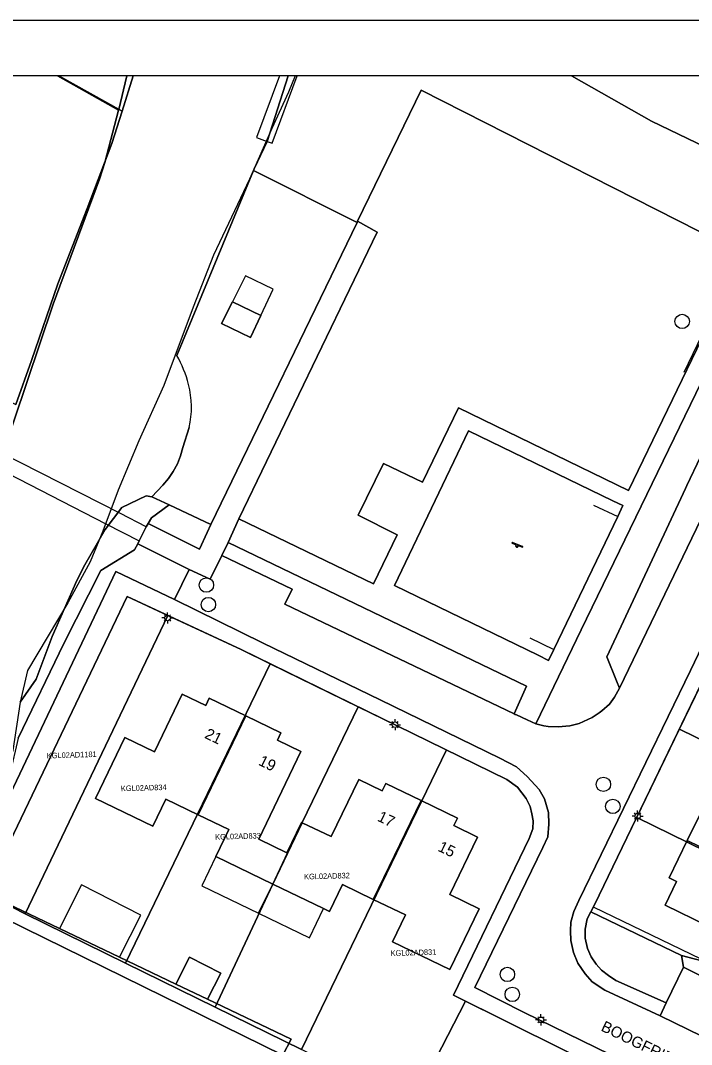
# Model space of a CAD drawing. Extents: x 124901 to 125496, y 515369 to 515789.
# Drawn here: x 125221.6 to 125282.1, y 515696.7 to 515789 of the extents above; entities that cross this region are included whole.
import ezdxf

# ---------------------------------------------------------------- set-up
doc = ezdxf.new("R2010")
doc.units = 0
for name, color, linetype in [('Alg Kaders', 7, 'Continuous'), ('Brug', 7, 'Continuous'), ('Gebouw', 7, 'Continuous'), ('Kunstwerkdeel', 7, 'Continuous'), ('Lichtmast', 7, 'Continuous'), ('Luifel', 7, 'Continuous'), ('Onbegroeid terrein', 7, 'Continuous'), ('Parkeren', 7, 'Continuous'), ('Perceelnummers', 7, 'Continuous'), ('Perceelsgrenzen', 7, 'Continuous'), ('Putten', 7, 'Continuous'), ('Scheiding', 7, 'Continuous'), ('Speelvoorziening', 7, 'Continuous'), ('Teksten', 7, 'Continuous'), ('Vegetatie', 7, 'Continuous'), ('Voetpad', 7, 'Continuous'), ('Water', 7, 'Continuous'), ('Wegen lokale weg', 7, 'Continuous')]:
    doc.layers.add(name, color=color, linetype=linetype)

msp = doc.modelspace()

# ---------------------------------------------------------------- linework, layer by layer
at = {"layer": 'Alg Kaders'}
for points in [[(125495.925, 515789.043), (124901.425, 515789.043), (124901.425, 515368.543), (125495.925, 515368.543)], [(125490.925, 515784.043), (124906.425, 515784.043), (124906.425, 515373.543), (125490.925, 515373.543)]]:
    msp.add_lwpolyline(points, close=True, dxfattribs=at)
at = {"layer": 'Brug'}
msp.add_lwpolyline([(125219.366, 515748.715), (125229.281, 515743.647), (125232.287, 515742.11), (125232.917, 515743.354), (125230.576, 515744.551), (125219.765, 515750.077), (125217.796, 515751.084), (125217.158, 515749.844)], close=True, dxfattribs=at)
at = {"layer": 'Gebouw'}
for points in [[(125240.694, 515763.66), (125239.717, 515761.692), (125242.305, 515760.432), (125243.247, 515762.44)], [(125233.65, 515723.078), (125230.983, 515724.356), (125228.34, 515718.84), (125233.51, 515716.36), (125234.687, 515718.795), (125237.599, 515717.388), (125241.908, 515726.31), (125238.6, 515727.91), (125238.284, 515727.25), (125236.141, 515728.277)], [(125245.607, 515713.965), (125243.06, 515715.195), (125246.87, 515723.09), (125244.75, 515724.124), (125245.07, 515724.78), (125241.908, 515726.31), (125237.599, 515717.388), (125240.377, 515716.045), (125239.2, 515713.61), (125244.324, 515711.136), (125246.995, 515716.668), (125246.928, 515716.701)], [(125257.708, 515718.673), (125254.53, 515720.21), (125254.211, 515719.553), (125252.087, 515720.579), (125249.592, 515715.414), (125246.995, 515716.668), (125244.324, 515711.136), (125248.904, 515708.924), (125249.45, 515708.66), (125250.624, 515711.094), (125253.401, 515709.755)], [(125281.731, 515715.06), (125290.615, 515710.737), (125292.957, 515715.582), (125295.42, 515714.45), (125296.903, 515717.543), (125291.43, 515720.206), (125290.085, 515717.442), (125288.736, 515718.098), (125284.91, 515719.96), (125283.894, 515717.846), (125283.24, 515718.16)], [(125260.309, 515710.19), (125262.8, 515715.36), (125260.673, 515716.427), (125261, 515717.08), (125257.708, 515718.673), (125253.401, 515709.755), (125256.304, 515708.354), (125255.13, 515705.92), (125260.31, 515703.42), (125262.957, 515708.914)], [(125290.615, 515710.737), (125281.731, 515715.06), (125280.09, 515711.69), (125280.751, 515711.376), (125279.73, 515709.23), (125283.563, 515707.372), (125284.913, 515706.718), (125283.62, 515704.05), (125289.1, 515701.4), (125289.16, 515701.524), (125291.607, 515706.563), (125289.168, 515707.743)], [(125255.78, 515690.51), (125245.235, 515695.69), (125214.684, 515710.698), (125206.118, 515693.205), (125212.846, 515689.903), (125213.638, 515689.515), (125213.117, 515688.464), (125240.37, 515675.06), (125252.16, 515640.32), (125262.108, 515643.719), (125262.17, 515643.74), (125258.434, 515654.722), (125250.16, 515679.04)], [(125235.595, 515702.107), (125238.438, 515700.753), (125239.632, 515703.106), (125236.826, 515704.531)]]:
    msp.add_lwpolyline(points, close=True, dxfattribs=at)
at = {"layer": 'Kunstwerkdeel'}
msp.add_lwpolyline([(125244.943, 515784.043), (125242.871, 515778.488), (125243.821, 515778.135), (125244.287, 515777.962), (125246.528, 515784.043)], dxfattribs=at)
at = {"layer": 'Lichtmast'}
for p, q in [((125234.828, 515735.44), (125234.828, 515735.64)), ((125234.528, 515735.141), (125234.328, 515735.14)), ((125234.616, 515734.928), (125234.544, 515734.857)), ((125234.616, 515735.352), (125234.546, 515735.423)), ((125234.828, 515734.84), (125234.828, 515734.64)), ((125235.04, 515735.352), (125235.111, 515735.424)), ((125235.04, 515734.928), (125235.11, 515734.857)), ((125235.128, 515735.14), (125235.328, 515735.14)), ((125255.06, 515725.51), (125254.86, 515725.509)), ((125255.148, 515725.721), (125255.078, 515725.792)), ((125255.36, 515725.809), (125255.36, 515726.009)), ((125255.572, 515725.721), (125255.643, 515725.793)), ((125255.66, 515725.509), (125255.86, 515725.509)), ((125255.148, 515725.297), (125255.076, 515725.226)), ((125255.36, 515725.209), (125255.36, 515725.009)), ((125255.572, 515725.297), (125255.642, 515725.226)), ((125276.951, 515717.265), (125276.751, 515717.264)), ((125277.039, 515717.476), (125276.969, 515717.547)), ((125277.251, 515717.564), (125277.251, 515717.764)), ((125277.463, 515717.476), (125277.534, 515717.548)), ((125277.551, 515717.264), (125277.751, 515717.264)), ((125277.039, 515717.052), (125276.967, 515716.981)), ((125277.251, 515716.964), (125277.251, 515716.764)), ((125277.463, 515717.052), (125277.533, 515716.981)), ((125268.225, 515698.887), (125268.025, 515698.886)), ((125268.313, 515698.674), (125268.241, 515698.603)), ((125268.313, 515699.098), (125268.243, 515699.169)), ((125268.525, 515699.186), (125268.525, 515699.386)), ((125268.737, 515699.098), (125268.808, 515699.17)), ((125268.737, 515698.674), (125268.807, 515698.603)), ((125268.825, 515698.886), (125269.025, 515698.886)), ((125268.525, 515698.586), (125268.525, 515698.386))]:
    msp.add_line(p, q, dxfattribs=at)
for centre in [(125234.828, 515735.14), (125255.36, 515725.509), (125277.251, 515717.264), (125268.525, 515698.886)]:
    msp.add_circle(centre, 0.25, dxfattribs=at)
at = {"layer": 'Luifel'}
for points in [[(125241.861, 515766.013), (125240.694, 515763.66), (125243.247, 515762.44), (125244.363, 515764.817)], [(125239.2, 515713.61), (125237.93, 515710.979), (125243.054, 515708.505), (125244.324, 515711.136)], [(125225.087, 515707.115), (125230.506, 515704.533), (125232.436, 515708.34), (125227.084, 515711.054)], [(125248.904, 515708.924), (125244.324, 515711.136), (125243.054, 515708.505), (125247.634, 515706.294)]]:
    msp.add_lwpolyline(points, close=True, dxfattribs=at)
at = {"layer": 'Onbegroeid terrein'}
for points in [[(125225.038, 515784.043), (125230.73, 515780.863), (125231.728, 515784.043)], [(125233.41, 515746.071), (125234.97, 515745.341), (125238.737, 515743.577), (125251.929, 515770.819), (125242.599, 515775.509), (125235.67, 515758.829)], [(125296.354, 515756.747), (125282.093, 515727.334), (125273.345, 515709.267), (125273.024, 515708.635), (125281.222, 515704.699), (125283.62, 515704.05)], [(125236.79, 515752.317), (125236.228, 515750.515), (125236.011, 515749.767), (125235.718, 515749.045), (125235.351, 515748.357), (125234.915, 515747.711), (125234.415, 515747.114), (125233.41, 515746.071)], [(125275.477, 515693.742), (125260.628, 515701.114), (125267.475, 515715.233), (125267.782, 515716.109), (125267.836, 515716.841), (125267.71, 515717.476), (125267.54, 515718.12), (125267.198, 515718.856), (125266.405, 515719.871), (125265.455, 515720.581), (125241.464, 515732.301), (125231.203, 515737.071), (125218.626, 515710.857), (125218.367, 515710.317), (125225.087, 515707.115), (125230.506, 515704.533), (125235.595, 515702.107), (125236.826, 515704.531), (125239.632, 515703.106), (125238.438, 515700.753), (125245.988, 515697.155), (125245.235, 515695.69)], [(125283.563, 515707.372), (125279.73, 515709.23), (125280.751, 515711.376), (125280.09, 515711.69), (125281.731, 515715.06), (125283.24, 515718.16)]]:
    msp.add_lwpolyline(points, dxfattribs=at)
for points in [[(125239.717, 515761.692), (125240.694, 515763.66), (125243.247, 515762.44), (125242.305, 515760.432)], [(125275.926, 515745.272), (125275.011, 515745.707), (125261.991, 515752.016), (125255.315, 515738.073), (125268.268, 515731.794), (125269.207, 515731.289), (125269.691, 515732.296), (125275.457, 515744.296)], [(125230.983, 515724.356), (125233.65, 515723.078), (125236.141, 515728.277), (125238.284, 515727.25), (125238.6, 515727.91), (125241.908, 515726.31), (125245.07, 515724.78), (125244.75, 515724.124), (125246.87, 515723.09), (125243.06, 515715.195), (125245.607, 515713.965), (125246.928, 515716.701), (125246.995, 515716.668), (125249.592, 515715.414), (125252.087, 515720.579), (125254.211, 515719.553), (125254.53, 515720.21), (125257.708, 515718.673), (125261, 515717.08), (125260.673, 515716.427), (125262.8, 515715.36), (125260.309, 515710.19), (125262.957, 515708.914), (125260.31, 515703.42), (125255.13, 515705.92), (125256.304, 515708.354), (125253.401, 515709.755), (125250.624, 515711.094), (125249.45, 515708.66), (125248.904, 515708.924), (125244.324, 515711.136), (125239.2, 515713.61), (125240.377, 515716.045), (125237.599, 515717.388), (125234.687, 515718.795), (125233.51, 515716.36), (125228.34, 515718.84)]]:
    msp.add_lwpolyline(points, close=True, dxfattribs=at)
for centre, radius, start, end in [((125225.682, 515753.234), 11.448, 15.08351, 29.25753), ((125228.481, 515754.15), 8.509, 347.55886, 14.02932)]:
    msp.add_arc(centre, radius, start, end, dxfattribs=at)
at = {"layer": 'Parkeren'}
for points in [[(125288.661, 515755.872), (125285.386, 515754.86), (125281.698, 515747.095), (125281.57, 515746.821), (125274.483, 515731.631), (125275.344, 515729.477), (125275.615, 515728.799)], [(125293.017, 515692.526), (125294.994, 515696.87), (125281.393, 515703.643), (125279.836, 515700.423), (125279.273, 515699.258)]]:
    msp.add_lwpolyline(points, close=True, dxfattribs=at)
at = {"layer": 'Perceelsgrenzen'}
for points in [[(125224.894, 515784.043), (125230.41, 515780.94), (125229.187, 515776.22), (125228.706, 515774.74), (125224.518, 515763.453), (125218.587, 515745.917), (125218.475, 515745.585), (125216.926, 515746.331), (125179.658, 515764.268), (125164.351, 515771.635), (125164.824, 515772.601), (125170.723, 515784.043)], [(125178.006, 515680.755), (125186.062, 515697.321), (125187.24, 515696.774), (125196.709, 515707.236), (125196.839, 515707.316), (125197.874, 515707.953), (125198.52, 515709.14), (125201.139, 515713.453), (125203.792, 515717.823), (125205.167, 515720.086), (125211.845, 515730.131), (125212.2, 515730.749), (125214.804, 515735.288), (125216.718, 515740.932), (125217.928, 515743.967), (125218.475, 515745.585), (125218.587, 515745.917), (125224.518, 515763.453), (125228.706, 515774.74), (125229.187, 515776.22), (125230.41, 515780.94), (125230.43, 515781.016), (125231.172, 515784.043)], [(125246.348, 515784.043), (125245.734, 515782.581), (125244.244, 515779.306), (125242.228, 515774.739), (125238.993, 515767.861), (125237.156, 515763.177), (125234.495, 515756.117), (125232.252, 515751.115), (125230.368, 515746.673), (125228.984, 515742.963), (125227.864, 515740.192), (125225.843, 515736.5), (125222.198, 515730.407), (125221.542, 515727.531), (125220.881, 515723.169), (125219.159, 515717.869), (125215.704, 515712.24), (125213.855, 515713.14), (125206.879, 515698.908), (125203.838, 515695.207)], [(125246.348, 515784.043), (125245.734, 515782.581), (125244.244, 515779.306), (125242.228, 515774.739), (125238.993, 515767.861), (125237.156, 515763.177), (125234.495, 515756.117), (125232.252, 515751.115), (125230.368, 515746.673), (125228.984, 515742.963), (125227.864, 515740.192), (125225.843, 515736.5), (125222.198, 515730.407), (125221.542, 515727.531)], [(125231.172, 515784.043), (125230.43, 515781.016), (125230.41, 515780.94), (125224.894, 515784.043)], [(125218.337, 515710.255), (125231.203, 515737.071), (125234.873, 515735.365), (125241.464, 515732.301), (125244.095, 515731.016), (125252.036, 515727.136), (125260.009, 515723.241), (125265.455, 515720.581), (125266.405, 515719.871), (125267.198, 515718.856), (125267.54, 515718.12), (125267.71, 515717.476), (125267.836, 515716.841), (125267.782, 515716.109), (125267.475, 515715.233), (125260.628, 515701.114), (125261.725, 515700.569), (125271.383, 515695.775)], [(125203.838, 515695.207), (125206.879, 515698.908), (125213.855, 515713.14), (125215.704, 515712.24), (125216.956, 515711.631), (125216.681, 515711.069), (125218.337, 515710.255), (125220.87, 515709.01), (125221.983, 515708.463), (125231.055, 515704.004), (125239.133, 515700.033), (125246.913, 515696.209)]]:
    msp.add_lwpolyline(points, dxfattribs=at)
for points in [[(125273.267, 515709.056), (125277.174, 515717.127), (125281.038, 515725.109), (125284.871, 515733.051), (125288.88, 515741.36), (125289.394, 515742.417), (125291.305, 515746.353), (125297.742, 515760.474), (125298.15, 515760.28), (125322.355, 515749.172), (125344.52, 515739), (125346.795, 515737.956), (125340.276, 515724.697), (125338.174, 515720.359), (125336.97, 515717.875), (125334.47, 515712.696), (125332.165, 515707.919), (125329.819, 515703.059), (125327.473, 515698.198), (125325.136, 515693.355), (125321.468, 515685.754), (125308.957, 515691.825), (125298.065, 515697.077), (125289.1, 515701.4)], [(125234.873, 515735.365), (125221.983, 515708.463), (125220.87, 515709.01), (125218.337, 515710.255), (125231.203, 515737.071)], [(125234.873, 515735.365), (125241.464, 515732.301), (125244.095, 515731.016), (125231.055, 515704.004), (125221.983, 515708.463)], [(125281.038, 515725.109), (125284.871, 515733.051), (125309.647, 515720.985), (125308.807, 515719.251), (125306.451, 515714.387), (125305.768, 515712.977)], [(125244.095, 515731.016), (125252.036, 515727.136), (125246.982, 515716.675), (125246.928, 515716.701), (125245.607, 515713.965), (125245.661, 515713.939), (125239.133, 515700.033), (125231.055, 515704.004)], [(125252.036, 515727.136), (125260.009, 515723.241), (125246.913, 515696.209), (125239.133, 515700.033), (125245.661, 515713.939), (125245.607, 515713.965), (125246.928, 515716.701), (125246.982, 515716.675)], [(125277.174, 515717.127), (125281.038, 515725.109), (125305.768, 515712.977), (125304.088, 515709.51), (125301.907, 515705.007)], [(125261.725, 515700.569), (125256.941, 515691.281), (125246.913, 515696.209), (125260.009, 515723.241), (125265.455, 515720.581), (125266.405, 515719.871), (125267.198, 515718.856), (125267.54, 515718.12), (125267.71, 515717.476), (125267.836, 515716.841), (125267.782, 515716.109), (125267.475, 515715.233), (125260.628, 515701.114)], [(125298.065, 515697.077), (125289.1, 515701.4), (125273.267, 515709.056), (125277.174, 515717.127), (125301.907, 515705.007), (125301.745, 515704.673)], [(125261.725, 515700.569), (125271.383, 515695.775), (125269.147, 515691.089), (125256.412, 515664.397), (125253.571, 515672.753), (125251.494, 515678.861), (125251.46, 515678.96), (125257.39, 515691.06), (125256.941, 515691.281)]]:
    msp.add_lwpolyline(points, close=True, dxfattribs=at)
at = {"layer": 'Putten'}
for centre in [(125281.27, 515761.89), (125238.34, 515738.11), (125238.52, 515736.35), (125274.16, 515720.13), (125275.01, 515718.14), (125265.5, 515702.98), (125265.94, 515701.18)]:
    msp.add_circle(centre, 0.65, dxfattribs=at)
at = {"layer": 'Scheiding'}
msp.add_line((125243.821, 515778.135), (125245.727, 515784.043), dxfattribs=at)
for points in [[(125251.979, 515770.923), (125257.71, 515782.746)], [(125257.71, 515782.746), (125286.629, 515768.071)], [(125243.821, 515778.135), (125242.665, 515775.667), (125242.599, 515775.509)], [(125242.599, 515775.509), (125235.67, 515758.829)], [(125251.929, 515770.819), (125242.599, 515775.509)], [(125238.737, 515743.577), (125251.929, 515770.819)], [(125251.929, 515770.819), (125251.979, 515770.923)], [(125286.629, 515768.071), (125281.421, 515757.273)], [(125236.79, 515752.317), (125236.228, 515750.515)], [(125261.991, 515752.016), (125255.315, 515738.073), (125268.268, 515731.794)], [(125275.011, 515745.707), (125261.991, 515752.016)], [(125227.371, 515739.929), (125229.204, 515743.13), (125230.711, 515745.101), (125232.891, 515746.145), (125233.41, 515746.071)], [(125233.41, 515746.071), (125234.97, 515745.341)], [(125234.97, 515745.341), (125238.737, 515743.577)], [(125273.274, 515745.325), (125275.457, 515744.296)], [(125275.457, 515744.296), (125275.926, 515745.272)], [(125269.691, 515732.296), (125275.457, 515744.296)], [(125267.533, 515733.35), (125269.691, 515732.296)], [(125269.207, 515731.289), (125269.691, 515732.296)]]:
    msp.add_lwpolyline(points, dxfattribs=at)
for centre, radius, start, end in [((125225.682, 515753.234), 11.448, 15.08351, 29.25753), ((125228.481, 515754.15), 8.509, 347.55886, 14.02932)]:
    msp.add_arc(centre, radius, start, end, dxfattribs=at)
at = {"layer": 'Speelvoorziening'}
for p, q in [((125265.927, 515741.891), (125266.289, 515741.751)), ((125266.87, 515741.59), (125265.949, 515741.946)), ((125266.469, 515741.681), (125266.849, 515741.534))]:
    msp.add_line(p, q, dxfattribs=at)
msp.add_circle((125266.354, 515741.651), 0.1, dxfattribs=at)
for centre, radius, start, end in [((125265.938, 515741.919), 0.0297, 68.83874, 248.83874), ((125266.354, 515741.651), 0.119, 123.04996, 14.62752), ((125266.859, 515741.562), 0.0297, 248.83874, 68.83874)]:
    msp.add_arc(centre, radius, start, end, dxfattribs=at)
at = {"layer": 'Vegetatie'}
for points in [[(125170.766, 515784.043), (125168.314, 515779.28), (125210.455, 515759.695), (125221.146, 515754.39), (125222.56, 515758.362), (125224.934, 515765.294), (125227.567, 515772.077), (125229.817, 515777.954), (125230.73, 515780.863), (125225.038, 515784.043)], [(125245.727, 515784.043), (125243.821, 515778.135), (125242.665, 515775.667), (125242.599, 515775.509), (125251.929, 515770.819), (125251.979, 515770.923), (125257.71, 515782.746), (125286.629, 515768.071), (125286.753, 515768.008), (125288.843, 515772.348), (125289.089, 515772.228), (125290.109, 515774.367), (125287.419, 515775.649), (125278.512, 515779.968), (125271.268, 515784.043)]]:
    msp.add_lwpolyline(points, dxfattribs=at)
for points in [[(125286.629, 515768.071), (125257.71, 515782.746), (125251.979, 515770.923), (125253.753, 515769.95), (125241.257, 515744.095), (125253.422, 515738.216), (125255.56, 515742.647), (125252.045, 515744.402), (125254.307, 515749.089), (125257.831, 515747.387), (125261.08, 515754.095), (125276.44, 515746.646), (125283.465, 515761.184), (125284.154, 515762.61), (125286.753, 515768.008)], [(125275.615, 515728.799), (125275.344, 515729.477), (125274.483, 515731.631), (125281.57, 515746.821), (125281.698, 515747.095), (125285.386, 515754.86), (125288.661, 515755.872), (125289.873, 515758.156), (125284.966, 515760.475), (125272.159, 515734.076), (125268.062, 515725.6), (125268.777, 515725.42), (125269.164, 515725.351), (125270.088, 515725.317), (125271.12, 515725.395), (125271.975, 515725.619), (125273.146, 515726.148), (125273.784, 515726.591), (125274.019, 515726.754), (125274.716, 515727.37), (125275.164, 515727.991)], [(125238.409, 515742.854), (125238.737, 515743.577), (125234.97, 515745.341), (125233.389, 515744.161), (125233.078, 515743.671), (125237.731, 515741.357)], [(125236.794, 515739.52), (125232.144, 515741.828), (125231.86, 515741.274), (125228.811, 515739.413), (125225.487, 515732.838), (125221.367, 515724.3), (125220.596, 515721.056), (125216.505, 515711.87), (125216.872, 515711.699), (125216.982, 515711.641), (125230.182, 515739.338), (125235.465, 515736.802)], [(125240.295, 515741.95), (125239.73, 515740.79), (125246.075, 515737.744), (125245.41, 515736.399), (125266.108, 515726.489), (125267.236, 515729.001)], [(125279.836, 515700.423), (125281.393, 515703.643), (125281.222, 515704.699), (125273.024, 515708.635), (125272.702, 515708.002), (125272.514, 515707.052), (125272.529, 515706.246), (125272.715, 515705.324), (125273.072, 515704.567), (125273.504, 515703.917), (125273.975, 515703.374), (125274.615, 515702.887), (125275.282, 515702.444)], [(125281.393, 515703.643), (125294.994, 515696.87), (125293.017, 515692.526), (125294.55, 515691.793), (125297.412, 515697.573), (125289.16, 515701.524), (125289.1, 515701.4), (125283.62, 515704.05), (125281.222, 515704.699)]]:
    msp.add_lwpolyline(points, close=True, dxfattribs=at)
at = {"layer": 'Voetpad'}
for points in [[(125236.794, 515739.52), (125238.675, 515738.626), (125239.73, 515740.79), (125240.295, 515741.95), (125241.257, 515744.095), (125253.753, 515769.95), (125251.979, 515770.923), (125251.929, 515770.819), (125238.737, 515743.577), (125238.409, 515742.854), (125237.731, 515741.357), (125233.078, 515743.671), (125232.917, 515743.354), (125232.287, 515742.11), (125232.144, 515741.828)], [(125254.307, 515749.089), (125252.045, 515744.402), (125255.56, 515742.647), (125253.422, 515738.216), (125241.257, 515744.095), (125240.295, 515741.95), (125267.236, 515729.001), (125266.108, 515726.489), (125266.201, 515726.444), (125266.319, 515726.387), (125267.285, 515725.952), (125268.062, 515725.6), (125272.159, 515734.076), (125284.966, 515760.475), (125283.465, 515761.184), (125276.44, 515746.646), (125261.08, 515754.095), (125257.831, 515747.387)], [(125275.011, 515745.707), (125275.926, 515745.272), (125275.457, 515744.296), (125269.691, 515732.296), (125269.207, 515731.289), (125268.268, 515731.794), (125255.315, 515738.073), (125261.991, 515752.016)], [(125219.366, 515748.715), (125229.281, 515743.647), (125232.287, 515742.11), (125232.917, 515743.354), (125230.576, 515744.551), (125219.765, 515750.077), (125217.796, 515751.084), (125217.158, 515749.844)]]:
    msp.add_lwpolyline(points, close=True, dxfattribs=at)
for points in [[(125294.998, 515757.409), (125282.013, 515730.394), (125271.934, 515709.638), (125271.504, 515708.644), (125271.228, 515707.685), (125271.198, 515706.916), (125271.233, 515706.03), (125271.471, 515704.948), (125271.847, 515704.009), (125272.505, 515703.047), (125273.155, 515702.312), (125274.287, 515701.558), (125279.273, 515699.258), (125279.836, 515700.423), (125275.282, 515702.444), (125274.615, 515702.887), (125273.975, 515703.374), (125273.504, 515703.917), (125273.072, 515704.567), (125272.715, 515705.324), (125272.529, 515706.246), (125272.514, 515707.052), (125272.702, 515708.002), (125273.024, 515708.635), (125273.345, 515709.267), (125282.093, 515727.334), (125296.354, 515756.747)], [(125286.416, 515690.072), (125267.006, 515699.536), (125262.549, 515701.809), (125268.692, 515714.442), (125269.14, 515715.408), (125269.237, 515716.523), (125269.221, 515717.584), (125268.833, 515718.821), (125268.358, 515719.668), (125267.282, 515720.833), (125266.333, 515721.719), (125264.813, 515722.487), (125254.033, 515727.763), (125243.473, 515732.881), (125235.465, 515736.802), (125230.182, 515739.338), (125216.982, 515711.641)], [(125218.626, 515710.857), (125231.203, 515737.071), (125241.464, 515732.301), (125265.455, 515720.581), (125266.405, 515719.871), (125267.198, 515718.856), (125267.54, 515718.12), (125267.71, 515717.476), (125267.836, 515716.841), (125267.782, 515716.109), (125267.475, 515715.233), (125260.628, 515701.114), (125275.477, 515693.742)], [(125245.942, 515641.911), (125248.221, 515635.188), (125253.325, 515636.886), (125253.239, 515637.141), (125252.16, 515640.32), (125240.37, 515675.06), (125213.117, 515688.464), (125213.638, 515689.515), (125212.846, 515689.903), (125206.118, 515693.205), (125214.684, 515710.698), (125245.235, 515695.69), (125245.988, 515697.155), (125238.438, 515700.753), (125235.595, 515702.107), (125230.506, 515704.533), (125225.087, 515707.115), (125218.367, 515710.317), (125218.626, 515710.857), (125216.982, 515711.641)]]:
    msp.add_lwpolyline(points, dxfattribs=at)
at = {"layer": 'Water'}
for points in [[(125231.728, 515784.043), (125230.73, 515780.863), (125229.817, 515777.954), (125227.567, 515772.077), (125224.934, 515765.294), (125222.56, 515758.362), (125221.146, 515754.39)], [(125235.67, 515758.829), (125242.599, 515775.509), (125242.665, 515775.667), (125243.821, 515778.135), (125245.727, 515784.043)], [(125271.268, 515784.043), (125278.512, 515779.968), (125287.419, 515775.649), (125290.109, 515774.367), (125291.13, 515773.881), (125293.937, 515772.544), (125299.851, 515769.651)], [(125221.527, 515727.556), (125222.988, 515729.621), (125224.426, 515733.47), (125226.652, 515738.526), (125227.371, 515739.929), (125229.203, 515743.13), (125230.711, 515745.101), (125232.891, 515746.145), (125233.41, 515746.071), (125234.415, 515747.114), (125234.915, 515747.711), (125235.351, 515748.357), (125235.718, 515749.045), (125236.011, 515749.767), (125236.228, 515750.515), (125236.79, 515752.317)], [(125221.367, 515724.3), (125225.487, 515732.838), (125228.811, 515739.413), (125231.86, 515741.274), (125232.144, 515741.828), (125232.287, 515742.11), (125232.917, 515743.354), (125233.078, 515743.671), (125233.389, 515744.161), (125234.97, 515745.341), (125233.41, 515746.071), (125232.891, 515746.145), (125230.711, 515745.101), (125229.203, 515743.13), (125227.371, 515739.929), (125226.652, 515738.526), (125224.426, 515733.47), (125222.988, 515729.621), (125221.527, 515727.556)]]:
    msp.add_lwpolyline(points, dxfattribs=at)
for centre, radius, start, end in [((125225.682, 515753.234), 11.448, 15.08351, 29.25753), ((125228.481, 515754.15), 8.509, 347.55886, 14.02932)]:
    msp.add_arc(centre, radius, start, end, dxfattribs=at)
at = {"layer": 'Wegen lokale weg'}
for points in [[(125293.017, 515692.526), (125279.273, 515699.258), (125274.287, 515701.558), (125273.155, 515702.312), (125272.505, 515703.047), (125271.847, 515704.009), (125271.471, 515704.948), (125271.233, 515706.03), (125271.198, 515706.916), (125271.228, 515707.685), (125271.504, 515708.644), (125271.934, 515709.638), (125282.013, 515730.394), (125294.998, 515757.409)], [(125288.661, 515755.872), (125275.615, 515728.799), (125275.164, 515727.991), (125274.716, 515727.37), (125274.019, 515726.754), (125273.784, 515726.591), (125273.146, 515726.148), (125271.975, 515725.619), (125271.12, 515725.395), (125270.088, 515725.317), (125269.164, 515725.351), (125268.777, 515725.42), (125268.062, 515725.6), (125267.285, 515725.952), (125266.319, 515726.387), (125266.201, 515726.444), (125266.108, 515726.489), (125245.41, 515736.399), (125246.075, 515737.744), (125239.73, 515740.79), (125238.675, 515738.626), (125236.794, 515739.52), (125235.465, 515736.802), (125243.473, 515732.881), (125254.033, 515727.763), (125264.813, 515722.487), (125266.333, 515721.719), (125267.282, 515720.833), (125268.358, 515719.668), (125268.833, 515718.821), (125269.221, 515717.584), (125269.237, 515716.523), (125269.14, 515715.408), (125268.692, 515714.442), (125262.549, 515701.809), (125267.006, 515699.536), (125286.416, 515690.072)]]:
    msp.add_lwpolyline(points, dxfattribs=at)

# ---------------------------------------------------------------- texts
at = {"layer": 'Perceelnummers'}
for s, rotation, p in [('KGL02AD1181', 1.83067, (125223.948, 515722.463)), ('KGL02AD834', 1.63256, (125230.63, 515719.507)), ('KGL02AD833', 1.63266, (125239.137, 515715.135)), ('KGL02AD832', 1.63275, (125247.162, 515711.546)), ('KGL02AD831', 1.63284, (125254.966, 515704.644))]:
    msp.add_text(s, height=0.5, rotation=rotation, dxfattribs=at).set_placement(p)
at = {"layer": 'Teksten'}
for s, rotation, p in [('21', 334.2, (125238.104, 515724.346)), ('19', 334.2, (125242.965, 515721.913)), ('17', 334.2, (125253.691, 515716.877)), ('15', 334.3, (125259.154, 515714.161)), ('BOOGFRIES', 334.1, (125273.866, 515697.944))]:
    msp.add_text(s, height=1, rotation=rotation, dxfattribs=at).set_placement(p)

doc.saveas('drawing.dxf')
